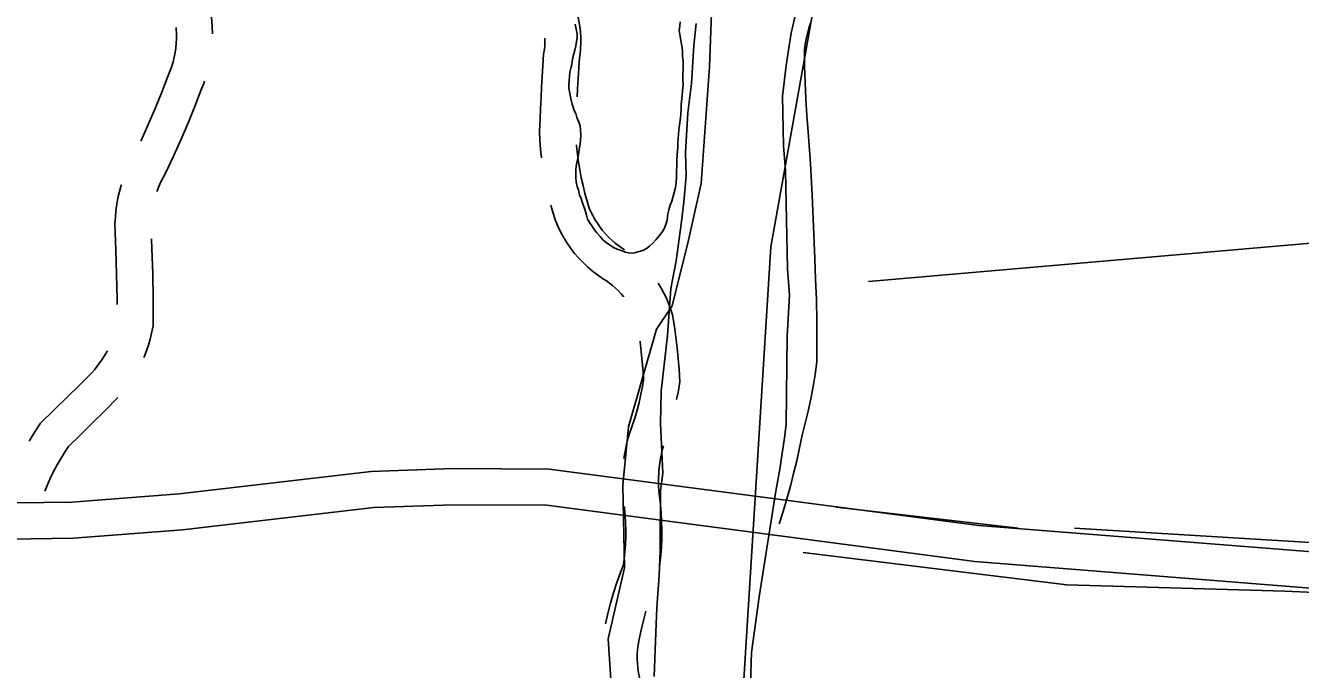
# Model space of a CAD drawing. Extents: x 3329297 to 3367176, y 649250 to 674653.
# Drawn here: x 3350420 to 3351481, y 665427 to 665963 of the extents above; entities that cross this region are included whole.
import ezdxf

# ---------------------------------------------------------------- set-up
doc = ezdxf.new("R2010")
doc.units = 0
for name, color, linetype in [('V-DTCH-CNTR', 7, 'Continuous'), ('V-ROAD-CNTR', 7, 'Continuous'), ('V-SITE-OTLN', 7, 'Continuous'), ('V-SITE-VEGE', 7, 'Continuous'), ('V-TOPO-SHOR', 7, 'Continuous')]:
    doc.layers.add(name, color=color, linetype=linetype)

msp = doc.modelspace()

# ---------------------------------------------------------------- linework, layer by layer
at = {"layer": 'V-DTCH-CNTR'}
msp.add_lwpolyline([(3351046.9, 665548.5), (3351050.2, 665558.9), (3351053.3, 665569.3), (3351056.3, 665579.8), (3351059, 665590.4), (3351061.5, 665601), (3351063.9, 665611.7), (3351066.1, 665622.4), (3351068.7, 665632.4), (3351071.1, 665642.4), (3351073.3, 665652.6), (3351075.2, 665662.7), (3351076.8, 665672.9), (3351078.2, 665683.2), (3351078.4, 665700.4), (3351078.3, 665717.6), (3351077.9, 665734.9), (3351077.3, 665752.1), (3351076.5, 665769.3), (3351075.5, 665795.6), (3351074.3, 665822), (3351072.9, 665848.3), (3351071.2, 665874.5), (3351070.1, 665888.2), (3351069.2, 665901.9), (3351068.5, 665915.6), (3351068.1, 665929.3), (3351067.9, 665943), (3351068.5, 665947.5), (3351069.4, 665952), (3351070.4, 665956.4), (3351071.7, 665960.7), (3351073.1, 665965)], dxfattribs=at)
at = {"layer": 'V-ROAD-CNTR'}
for points in [[(3350575.3, 665956), (3350575.3, 665956.6), (3350575.1, 665961.9), (3350574.6, 665967.2), (3350573.8, 665972.5), (3350572.9, 665977.8), (3350571.6, 665983), (3350570, 665988.5), (3350566.8, 665996.3), (3350564.2, 666003.2), (3350561.7, 666010.3), (3350559.4, 666017.3), (3350557.3, 666024.4), (3350555.4, 666031.6), (3350553.7, 666038.8), (3350552.1, 666046.1), (3350550.9, 666052.5)], [(3350865.8, 666000.3), (3350868.5, 665995.8), (3350870.7, 665992.3), (3350872.9, 665988.3), (3350874.8, 665984.1), (3350876.5, 665979.9), (3350878, 665975.6), (3350879.3, 665971.2), (3350880.3, 665966.7), (3350881.1, 665962.2), (3350881.6, 665957.6), (3350881.9, 665953.1), (3350881.9, 665948.5), (3350881.7, 665943.9), (3350881.2, 665939.3), (3350880.7, 665936), (3350880.2, 665927.9), (3350879.7, 665919), (3350879.2, 665910.1), (3350878.9, 665903.8)], [(3350515.5, 665866.9), (3350515.8, 665867.3), (3350521.8, 665880.6), (3350527.5, 665894), (3350533, 665907.5), (3350538.3, 665921.4), (3350540, 665925.5), (3350541.3, 665929.1), (3350542.4, 665932.9), (3350543.3, 665936.7), (3350544.1, 665940.5), (3350544.7, 665944.3), (3350545.1, 665948.2), (3350545.3, 665952.1), (3350545.3, 665956), (3350545.1, 665959.9), (3350545, 665961.3)], [(3350851.9, 665952.6), (3350851.9, 665952.1), (3350851.9, 665949.2), (3350851.8, 665946.2), (3350851.5, 665943.3), (3350850.8, 665939.3), (3350850.2, 665929.6), (3350849.7, 665920.7), (3350849.2, 665911.8), (3350848.8, 665902.8), (3350848.3, 665893.9), (3350847.9, 665885), (3350847.4, 665875.3), (3350847.8, 665867.3), (3350848.4, 665859.9), (3350849.2, 665852.9)], [(3350529.2, 665825.1), (3350529.3, 665825.4), (3350530.7, 665829.2), (3350532.3, 665832.9), (3350534.1, 665836.6), (3350536.4, 665840.8), (3350543, 665854.8), (3350549.2, 665868.6), (3350555.2, 665882.5), (3350560.9, 665896.5), (3350566.2, 665910.3), (3350568.1, 665914.8), (3350568.7, 665916.8)], [(3350878.2, 665863.9), (3350878.3, 665862.7), (3350879, 665856.1), (3350879.9, 665849.5), (3350881, 665842.9), (3350882.2, 665836.4), (3350883.7, 665829.9), (3350885.3, 665823.4), (3350887.1, 665817), (3350888.9, 665811.2), (3350890.2, 665808.2), (3350891.8, 665804.9), (3350893.6, 665801.6), (3350895.6, 665798.5), (3350897.7, 665795.5), (3350899.9, 665792.5), (3350902.4, 665789.7), (3350904.9, 665787), (3350907.6, 665784.5), (3350910.4, 665782.1), (3350913.4, 665779.8), (3350916.5, 665777.7), (3350918.2, 665776.6)], [(3350495.8, 665730.9), (3350495.8, 665735.4), (3350495.5, 665756), (3350494.9, 665776.6), (3350494.1, 665797.9), (3350494.4, 665803.7), (3350494.9, 665809.1), (3350495.6, 665814.4), (3350496.6, 665819.8), (3350497.8, 665825), (3350499.3, 665830.3), (3350499.4, 665830.4)], [(3350856.8, 665813.7), (3350858.3, 665808.5), (3350860.7, 665800.9), (3350862.9, 665795.7), (3350865.2, 665791), (3350867.7, 665786.4), (3350870.5, 665782), (3350873.5, 665777.7), (3350876.7, 665773.5), (3350880.1, 665769.6), (3350883.7, 665765.8), (3350887.5, 665762.2), (3350891.5, 665758.8), (3350895.7, 665755.6), (3350899.9, 665752.7), (3350903.2, 665750.6), (3350905.8, 665748.7), (3350908.3, 665746.7), (3350910.8, 665744.6), (3350913.1, 665742.4), (3350915.3, 665740), (3350917.4, 665737.6), (3350917.5, 665737.4)], [(3350518.1, 665686.9), (3350518.5, 665687.6), (3350520.3, 665692.4), (3350522, 665697.3), (3350523.4, 665702.2), (3350524.6, 665707.2), (3350525.8, 665713.3), (3350525.8, 665735.6), (3350525.5, 665756.6), (3350524.9, 665777.6), (3350524.6, 665785.7)], [(3350946.3, 665748.7), (3350948.8, 665744.7), (3350951, 665740.5), (3350953.1, 665736.2), (3350954.9, 665731.9), (3350956.6, 665727.4), (3350958.1, 665722.3), (3350959.7, 665712.8), (3350961, 665703.8), (3350962.1, 665694.9), (3350962.9, 665686), (3350963.6, 665677.1), (3350964.2, 665666.8), (3350962.8, 665657.8), (3350961.6, 665651.9)], [(3350931.2, 665700.5), (3350931.2, 665699.9), (3350932.2, 665691.7), (3350933, 665683.4), (3350933.7, 665675.2), (3350934.1, 665668.3), (3350933.2, 665662.9), (3350931.9, 665656.3), (3350930.4, 665649.6), (3350928.7, 665643), (3350926.8, 665636.5), (3350924.7, 665630), (3350922.1, 665622.9), (3350920.5, 665617.3), (3350919.3, 665611.9), (3350918.7, 665608.8), (3350918.2, 665606.4), (3350917.7, 665602.8)], [(3350422.6, 665617.3), (3350423.4, 665618.7), (3350427.4, 665625), (3350432.2, 665632.3), (3350443.8, 665643.6), (3350454.1, 665653.8), (3350464.5, 665664), (3350474.5, 665674), (3350477, 665676.7), (3350479.4, 665679.7), (3350481.6, 665682.7), (3350483.8, 665685.8), (3350485.7, 665689), (3350487.6, 665692.3), (3350487.6, 665692.5)], [(3350435.6, 665575.8), (3350437.6, 665580.5), (3350440.2, 665586.3), (3350443, 665592.1), (3350446, 665597.8), (3350449.2, 665603.3), (3350452.6, 665608.8), (3350455.4, 665613), (3350464.8, 665622.2), (3350475.2, 665632.4), (3350485.6, 665642.7), (3350496.3, 665653.3), (3350496.5, 665653.5)], [(3350950.6, 665613.5), (3350949.6, 665609.8), (3350948.6, 665605.6), (3350948.1, 665603.2), (3350947.8, 665601.4), (3350947.2, 665597.2), (3350946.8, 665593.1), (3350946.4, 665584.2), (3350946.5, 665580.1), (3350946.8, 665575.9), (3350947.4, 665571.3), (3350948.1, 665564.6), (3350948.7, 665557.6), (3350949.1, 665550.6), (3350949.3, 665543.6), (3350949.2, 665536.6), (3350948.9, 665529.6), (3350948.4, 665522.6), (3350947.7, 665515.6), (3350947.5, 665514.2)], [(3348752.9, 665441), (3348769.8, 665464.3), (3348806.6, 665492.6), (3348862.7, 665513.2), (3348953.5, 665534.2), (3349333.3, 665595.6), (3349579.6, 665590.6), (3349681.3, 665584.9), (3349995.9, 665579.6), (3350103.1, 665576.3), (3350388.3, 665565.7), (3350458.2, 665566.7), (3350547.5, 665573.5), (3350707.3, 665592.2), (3350775.6, 665594.5), (3350855.5, 665594.2), (3351213, 665547.2), (3351578.5, 665518.3), (3352115.5, 665496.5), (3352523.1, 665481.5), (3352987.5, 665470.4), (3353622.1, 665446.7)], [(3348777, 665423), (3348791.5, 665443.2), (3348821.2, 665466), (3348871.3, 665484.4), (3348959.2, 665504.8), (3349335.4, 665565.5), (3349578.5, 665560.6), (3349680.2, 665554.9), (3349995.2, 665549.6), (3350102.1, 665546.3), (3350388, 665535.7), (3350459.6, 665536.7), (3350550.4, 665543.6), (3350709.5, 665562.2), (3350776, 665564.5), (3350853.5, 665564.2), (3351209.8, 665517.3), (3351576.7, 665488.3), (3352114.3, 665466.6), (3352522.2, 665451.5), (3352986.6, 665440.4), (3353621, 665416.7)], [(3350918.1, 665563), (3350918.3, 665561.6), (3350918.8, 665555.6), (3350919.1, 665549.5), (3350919.3, 665543.4), (3350919.2, 665537.4), (3350919, 665531.3), (3350918.5, 665525.2), (3350917.9, 665519.2), (3350917.3, 665514.7), (3350914.8, 665508.2), (3350911.8, 665499.8), (3350909.1, 665491.3), (3350906.6, 665482.7), (3350904.4, 665474.1), (3350902.4, 665465.4)], [(3350935.9, 665476), (3350935.6, 665474.8), (3350933.6, 665467), (3350931.8, 665459.2), (3350930.2, 665451.2), (3350929, 665443.9), (3350928.8, 665440.5), (3350928.8, 665436.6), (3350929, 665432.6), (3350929.3, 665428.7), (3350929.8, 665424.8), (3350930.6, 665420.9), (3350931.4, 665417.1), (3350932.5, 665413.3), (3350934.2, 665408.2), (3350935.5, 665401.3), (3350936.3, 665395.1), (3350937, 665388.8), (3350937.4, 665382.6), (3350937.5, 665377.7)]]:
    msp.add_lwpolyline(points, dxfattribs=at)
at = {"layer": 'V-SITE-OTLN'}
msp.add_lwpolyline([(3350944, 666260.4), (3350948.4, 666260.5), (3350959, 666244.6), (3350970.4, 666187.7), (3350976.1, 666127.7), (3350987.7, 666062), (3350991.8, 666003.4), (3350988.9, 665928.6), (3350982.1, 665831.7), (3350971.4, 665784.6), (3350957.8, 665730), (3350944.9, 665710.5), (3350921.6, 665629.4), (3350916.8, 665580.9), (3350918.2, 665512), (3350904.7, 665453.1), (3350907, 665415.1)], dxfattribs=at)
at = {"layer": 'V-SITE-VEGE'}
for p, q in [((3351062.6, 665981.1), (3351057, 665956.6)), ((3350975.8, 665946.4), (3350977.8, 665964.7)), ((3351057, 665956.6), (3351054.9, 665944.4)), ((3350974, 665914.8), (3350975.8, 665946.4)), ((3351054.9, 665944.4), (3351052.7, 665929.8)), ((3351052.7, 665929.8), (3351049.6, 665904.2)), ((3350970.8, 665890.4), (3350974, 665914.8)), ((3351049.6, 665904.2), (3351050.5, 665862.9)), ((3350969.1, 665857.5), (3350970.8, 665890.4)), ((3351050.5, 665862.9), (3351052.1, 665842.2)), ((3350969.5, 665838.1), (3350969.1, 665857.5)), ((3351052.1, 665842.2), (3351053.8, 665760.8)), ((3350967.5, 665816.2), (3350969.5, 665838.1)), ((3350965.4, 665797.9), (3350967.5, 665816.2)), ((3350961.2, 665767.4), (3350965.4, 665797.9)), ((3350956.8, 665744.2), (3350961.2, 665767.4)), ((3351053.8, 665760.8), (3351055.4, 665738.9)), ((3350954, 665705.2), (3350956.8, 665744.2)), ((3351055.4, 665738.9), (3351053.7, 665704.8)), ((3350948.8, 665658.9), (3350954, 665705.2)), ((3351053.7, 665704.8), (3351052.8, 665631.9)), ((3350948.2, 665632.1), (3350948.8, 665658.9)), ((3350950.2, 665590.8), (3350948.2, 665632.1)), ((3351052.8, 665631.9), (3351051.7, 665622.1)), ((3351051.7, 665622.1), (3351047.5, 665594)), ((3350948.1, 665576.2), (3350950.2, 665590.8)), ((3351047.5, 665594), (3351044.2, 665575.7)), ((3350947.9, 665526.3), (3350948.1, 665576.2)), ((3351044.2, 665575.7), (3351033.4, 665507.4)), ((3350947.1, 665505.7), (3350947.9, 665526.3)), ((3350945.2, 665478.9), (3350947.1, 665505.7)), ((3351033.4, 665507.4), (3351030.2, 665487.9)), ((3350944.4, 665458.2), (3350945.2, 665478.9)), ((3351030.2, 665487.9), (3351023.8, 665441.6)), ((3350942.8, 665421.7), (3350944.4, 665458.2)), ((3351023.8, 665441.6), (3351023.1, 665416))]:
    msp.add_line(p, q, dxfattribs=at)
at = {"layer": 'V-TOPO-SHOR'}
msp.add_line((3351094.4, 665562.6), (3351245.9, 665544.9), dxfattribs=at)
for points in [[(3351292.8, 665544.9), (3352100.6, 665496), (3352472, 665482.3), (3351825.1, 666252.7), (3351554.1, 666562.3), (3351369.8, 666763.9)], [(3351068.3, 662183.8), (3351053.7, 662317.2), (3351064.3, 662432.6), (3351023.7, 662915.7), (3351012.4, 663186.1), (3350957.1, 663820.7), (3350951.8, 664711.3), (3350998.5, 664812.4), (3350987.4, 664935), (3351039.9, 665778.9), (3351075.6, 665977.3), (3351093.6, 666009.7), (3351129.6, 666045.9), (3351183.6, 666074.8), (3351424.9, 666208.7)], [(3350967, 665913.3), (3350966.7, 665918.1), (3350966.7, 665922.6), (3350966.9, 665926.6), (3350967, 665929.6), (3350966.9, 665933.4), (3350966.6, 665937.4), (3350966.5, 665941), (3350966.3, 665944.6), (3350965.5, 665948.9), (3350964.8, 665952.6), (3350964.2, 665955.6), (3350963.8, 665958.9), (3350964.2, 665962.6), (3350964.5, 665966.1)], [(3350877.2, 665964), (3350878.1, 665960), (3350878.8, 665956.2), (3350878.7, 665952.8), (3350878.3, 665949.6), (3350877.7, 665946), (3350876.9, 665942.4), (3350875.9, 665939.4), (3350875, 665935.3), (3350874.3, 665930.7), (3350873.6, 665927.5), (3350872.8, 665924.2), (3350872.3, 665920.7), (3350872.2, 665917.4), (3350871.9, 665913.8), (3350871.9, 665910.5), (3350872.6, 665906.8), (3350873.2, 665903.7), (3350873.9, 665900.8), (3350874.6, 665897.6), (3350876.3, 665892.2), (3350877.6, 665889.7), (3350878.6, 665886.5), (3350880.3, 665882.7), (3350881.2, 665879.6), (3350881.6, 665876.3), (3350881.8, 665871.8), (3350881.6, 665867.6), (3350881.2, 665864.5), (3350880.7, 665861.5), (3350880.1, 665857.8), (3350879.6, 665854.2), (3350878.9, 665850.1), (3350878.1, 665846.1), (3350877.8, 665842.6), (3350877.6, 665839.5)], [(3350953.6, 665801.2), (3350954.4, 665806.5), (3350955.2, 665809.6), (3350956.3, 665813.5), (3350957.7, 665816.9), (3350958.7, 665821.1), (3350959.6, 665824.2), (3350960.6, 665828.2), (3350961.2, 665832.4), (3350961.4, 665837), (3350961.6, 665841.9), (3350961.7, 665846.4), (3350961.7, 665850.8), (3350962.1, 665855.4), (3350962.3, 665858.4), (3350962.7, 665862.1), (3350962.7, 665865.5), (3350962.8, 665869.1), (3350963.2, 665872.4), (3350963.4, 665876.3), (3350963.9, 665880), (3350964.5, 665884.2), (3350965.1, 665889), (3350965.3, 665893.7), (3350965.4, 665897.8), (3350965.9, 665901.9), (3350966.1, 665905), (3350966.4, 665908.4), (3350967, 665913.3)], [(3351121.2, 665750.1), (3352159, 665839.9), (3352779.4, 665912.5)], [(3350877.6, 665839.5), (3350877.6, 665836.2), (3350878.1, 665833), (3350878.9, 665829.1), (3350879.9, 665826.1), (3350880.8, 665822.1), (3350882, 665819.1), (3350883.2, 665815.6), (3350884.6, 665811.7), (3350885.7, 665808.4), (3350886.6, 665805.3), (3350887.5, 665802), (3350889.2, 665799.1), (3350890.4, 665797.3), (3350893.2, 665793.2), (3350895.2, 665790.5), (3350897.9, 665787.5), (3350900.3, 665784.7), (3350903, 665782.5), (3350905.8, 665780.5), (3350909, 665778.4), (3350912.1, 665777), (3350915.5, 665775.8), (3350919, 665774.6), (3350922.5, 665773.7), (3350926.4, 665773.9), (3350930.4, 665775), (3350933.4, 665776), (3350936.5, 665777.7), (3350939, 665779.6), (3350941.9, 665782), (3350944.4, 665784.9), (3350947.2, 665788.4), (3350949.2, 665790.9), (3350951.1, 665793.9), (3350952.6, 665797.4), (3350953.6, 665801.2)], [(3353023.8, 665429.2), (3352176.2, 665461), (3351467.7, 665492.6), (3351286.5, 665497.8), (3351066.8, 665524.8)]]:
    msp.add_lwpolyline(points, dxfattribs=at)

doc.saveas('drawing.dxf')
